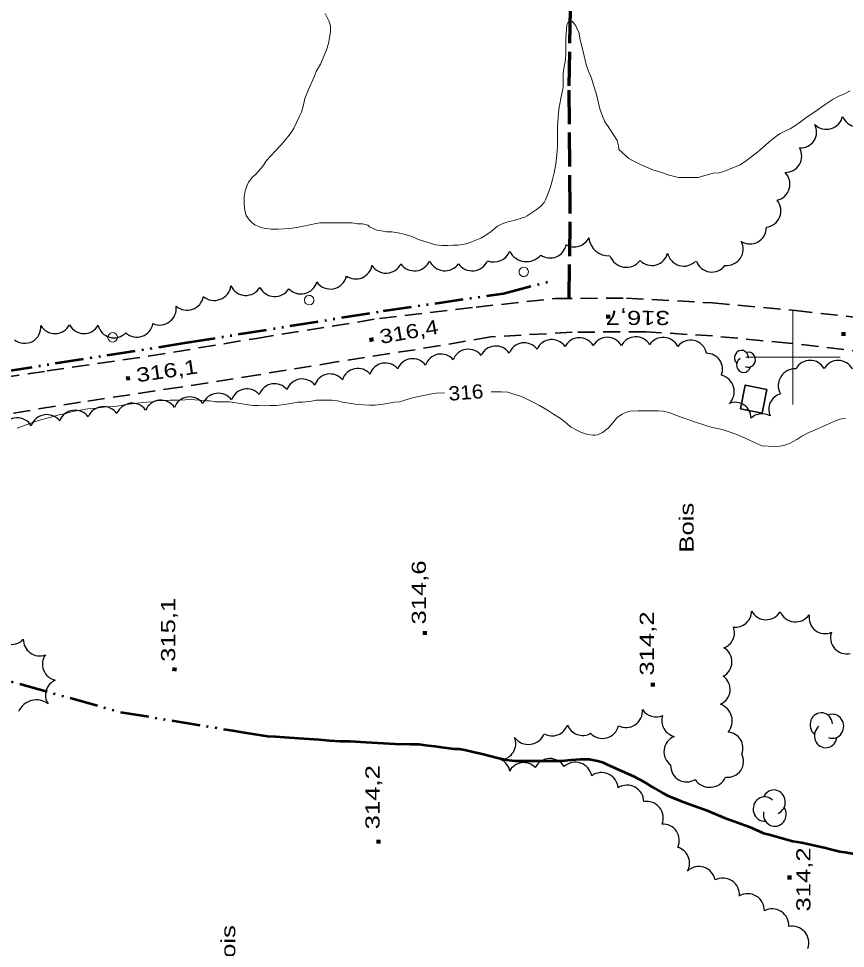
# Model space of a CAD drawing. Extents: x 240591 to 242335, y 5323482 to 5326937.
# Drawn here: x 241636.3 to 241811.1, y 5324675 to 5324871.6 of the extents above; entities that cross this region are included whole.
import ezdxf
from ezdxf.enums import TextEntityAlignment as Align

# ---------------------------------------------------------------- set-up
doc = ezdxf.new("R2010")
doc.units = 0
doc.header["$LTSCALE"] = 1.2
for name, pattern in [('DASH_DOUBLE_DOT', [9.2, 5, -1.2, 0.3, -1.2, 0.3, -1.2]), ('LONG_DASHED', [7.5, 6, -1.5]), ('MEDIUM_DASHED', [4.5, 3, -1.5])]:
    doc.linetypes.add(name, pattern=pattern)
for name, color, linetype, lineweight in [('2', 7, 'Continuous', 13), ('21', 7, 'Continuous', 53), ('22', 7, 'LONG_DASHED', 70), ('3', 7, 'Continuous', 140), ('31', 7, 'Continuous', 70), ('36', 7, 'Continuous', 13), ('4', 7, 'DASH_DOUBLE_DOT', 53), ('44', 7, 'Continuous', 25), ('61', 7, 'Continuous', 13)]:
    doc.layers.add(name, color=color, linetype=linetype, lineweight=lineweight)

msp = doc.modelspace()

# ---------------------------------------------------------------- linework, layer by layer
at = {"layer": '2', "linetype": 'LONG_DASHED'}
for points in [[(241701.1, 5324872.7), (241701.9, 5324871.1), (241702.2, 5324870.1), (241702.2, 5324868.8), (241702, 5324867.6), (241701.8, 5324866.3), (241701.4, 5324865), (241700.9, 5324863.8), (241700.1, 5324862), (241699.2, 5324860.4), (241698.8, 5324859.3), (241697.6, 5324856.6), (241696.8, 5324854.7), (241696.5, 5324853.4), (241696.1, 5324851.8), (241695.6, 5324850.8), (241694.5, 5324848.4), (241693.9, 5324847.5), (241693.2, 5324846.6), (241691.8, 5324844.9), (241690.5, 5324843.6), (241688.7, 5324841.6), (241687.9, 5324840.4), (241686.5, 5324838.8), (241685.7, 5324838), (241684.9, 5324837), (241684.6, 5324836.4), (241684.2, 5324835.2), (241684, 5324833.9), (241684, 5324832.5), (241684.1, 5324831), (241684.4, 5324830), (241685.1, 5324829), (241685.6, 5324828.5), (241686.2, 5324828), (241687.5, 5324827.4), (241688.2, 5324827.3), (241689.7, 5324827.1), (241691.2, 5324827.1), (241693.6, 5324827.2), (241695.1, 5324827.4), (241696.5, 5324827.7), (241699.2, 5324828.3), (241700, 5324828.4), (241701.6, 5324828.4), (241704.4, 5324828.4), (241706.8, 5324828.4), (241707.9, 5324828.2), (241709, 5324828.2), (241710.1, 5324827.9), (241710.5, 5324827.6), (241712, 5324826.9), (241713, 5324826.7), (241714.1, 5324826.5), (241715.2, 5324826.5)], [(241715.2, 5324826.5), (241716.5, 5324826.3), (241717.7, 5324826), (241719.5, 5324825.5), (241720.6, 5324825), (241722.2, 5324824.5), (241724.5, 5324823.8), (241725.8, 5324823.6), (241727, 5324823.6), (241728.1, 5324823.7), (241729.2, 5324823.7), (241730.9, 5324824), (241731.9, 5324824.3), (241734, 5324825.2), (241735.1, 5324825.8), (241736.2, 5324826.6), (241737.5, 5324827.7), (241738.5, 5324828.2), (241739.7, 5324828.6), (241741, 5324828.9), (241743.3, 5324829.6), (241743.8, 5324829.9), (241745.7, 5324831.2), (241746.6, 5324831.9), (241747.4, 5324832.7), (241747.7, 5324833.3), (241748.2, 5324834.5), (241748.7, 5324835.8), (241749.1, 5324837.3), (241749.5, 5324839), (241749.9, 5324840.9), (241750.1, 5324842.8), (241750.2, 5324844.5), (241750.2, 5324846.1), (241750.2, 5324848.7), (241750.4, 5324851.7), (241750.6, 5324852.9), (241751.1, 5324855.4), (241751.4, 5324857), (241751.4, 5324857)], [(241763.2, 5324843.9), (241765.3, 5324842), (241765.9, 5324841.7), (241767.9, 5324840.7), (241770.4, 5324839.6), (241771.6, 5324839.3), (241773.8, 5324838.5), (241775.8, 5324838), (241776.5, 5324838), (241777.7, 5324838), (241780, 5324838), (241780.6, 5324838.2), (241781.9, 5324838.6), (241783.1, 5324838.9), (241784.4, 5324839), (241785.4, 5324839.3), (241786.4, 5324839.7), (241788.7, 5324840.6), (241789.9, 5324841.4), (241791, 5324842.2), (241792.6, 5324843.4), (241793.5, 5324844.2), (241794.9, 5324845.5), (241796.3, 5324846.6), (241797.3, 5324847.3), (241798.4, 5324847.9), (241799.4, 5324848.3), (241800.4, 5324848.9), (241801.6, 5324849.8), (241803, 5324850.8), (241804.8, 5324852), (241806.6, 5324853.3), (241808.5, 5324854.6), (241809.7, 5324855.2), (241810.9, 5324855.7), (241812.1, 5324856.3)], [(241689.5, 5324789.8), (241688.3, 5324789.7), (241687.1, 5324789.8), (241685.8, 5324789.8), (241684.4, 5324790), (241682.7, 5324790.3), (241680.9, 5324790.6), (241679.7, 5324790.6), (241677.9, 5324790.6), (241676.7, 5324790.8), (241675.5, 5324790.8), (241674.4, 5324790.9), (241672.7, 5324791.1), (241671.5, 5324791), (241669.9, 5324790.9), (241668.3, 5324790.9), (241665.6, 5324790.8), (241664.5, 5324790.6), (241662.5, 5324790.4), (241661.4, 5324790.3), (241659.6, 5324790.1), (241659, 5324790), (241657.6, 5324789.7), (241656.5, 5324789.6), (241654.9, 5324789.5), (241654.7, 5324789.5)], [(241726.3, 5324792.5), (241724.6, 5324792.4), (241723.2, 5324792.2), (241720.9, 5324791.7), (241719.6, 5324791.4), (241716.8, 5324790.6), (241715.7, 5324790.5), (241713.4, 5324790.1), (241711.7, 5324789.9), (241710.5, 5324789.9), (241707.9, 5324790), (241706.7, 5324790.2), (241704.8, 5324790.5), (241703.7, 5324790.8), (241702.6, 5324790.9), (241701.5, 5324790.9), (241699.3, 5324790.9), (241698.2, 5324790.7), (241696.4, 5324790.5), (241695.3, 5324790.5), (241694.2, 5324790.3), (241692.5, 5324790), (241690.8, 5324789.8), (241689.7, 5324789.8), (241689.5, 5324789.8)], [(241760.9, 5324785), (241759.7, 5324784.1), (241758.7, 5324783.6), (241758.2, 5324783.5), (241757.7, 5324783.5), (241756.6, 5324783.7), (241755.3, 5324784.1), (241754.3, 5324784.6), (241753, 5324785.3), (241752.1, 5324786.1), (241751.1, 5324786.9), (241749.4, 5324788), (241748.1, 5324788.8), (241746.4, 5324789.8), (241745.2, 5324790.4), (241744.1, 5324791), (241742.4, 5324791.8), (241741, 5324792.2), (241739.7, 5324792.6), (241738.4, 5324792.7), (241737.2, 5324792.7), (241736.2, 5324792.7)], [(241811.1, 5324787.1), (241809.9, 5324786.9), (241808.8, 5324786.5), (241807.7, 5324786), (241805.2, 5324784.9), (241802.9, 5324783.9), (241801.9, 5324783.3), (241800.8, 5324782.6), (241799.3, 5324781.8), (241798.3, 5324781.4), (241797.2, 5324781.2), (241796, 5324781.1), (241793.5, 5324781.3), (241792.9, 5324781.5), (241790.5, 5324782.6), (241788.1, 5324783.7), (241786.3, 5324784.3), (241785, 5324784.7), (241782.7, 5324785.2), (241781.6, 5324785.6), (241779.4, 5324786.3), (241777, 5324787.1), (241775.4, 5324787.7), (241773.8, 5324788.3), (241772.5, 5324788.6), (241771.5, 5324788.7), (241770.3, 5324788.7), (241767.3, 5324788.7), (241765.6, 5324788.6), (241764.8, 5324788.4), (241763.9, 5324788), (241762.9, 5324787.3), (241762.2, 5324786.5), (241761.6, 5324785.7), (241760.9, 5324785)]]:
    msp.add_lwpolyline(points, dxfattribs=at)
at = {"layer": '2'}
for points in [[(241751.4, 5324857), (241751.4, 5324860), (241751.6, 5324861.5), (241751.9, 5324862.9), (241752, 5324864.3), (241752, 5324867.4), (241752.2, 5324870.3), (241752.4, 5324870.7), (241752.8, 5324871.1), (241753.3, 5324871), (241753.7, 5324870.6), (241754.1, 5324870.1), (241754.4, 5324869.4), (241754.7, 5324868.7), (241755, 5324867.1), (241755.6, 5324864.9), (241756.3, 5324861.9), (241756.7, 5324860.6), (241757.4, 5324859), (241758, 5324857.1), (241758.4, 5324855.8), (241759.2, 5324852.5), (241759.7, 5324851), (241760.2, 5324849.8), (241760.9, 5324848.8), (241762.2, 5324846.8), (241762.8, 5324845.8), (241763.1, 5324844.7), (241763.2, 5324844.1), (241763.2, 5324843.9)], [(241654.7, 5324789.5), (241652.2, 5324789.2), (241650.9, 5324789.1), (241649.3, 5324788.8), (241647.7, 5324788.5), (241646.3, 5324788.1), (241644.9, 5324787.8), (241643.1, 5324787.3), (241640.5, 5324786.6), (241638.7, 5324786), (241636, 5324785)]]:
    msp.add_lwpolyline(points, dxfattribs=at)
at = {"layer": '21', "linetype": 'MEDIUM_DASHED', "lineweight": 35}
for points in [[(241622.2, 5324794.1), (241642.3, 5324797.1), (241663.7, 5324800.2), (241686.6, 5324804), (241712.6, 5324808.2), (241733, 5324810.6), (241749.7, 5324812.4), (241764.8, 5324812.5), (241783, 5324811.5), (241800.5, 5324809.9), (241823, 5324807.3)], [(241816.1, 5324801), (241799.1, 5324803), (241783, 5324804.5), (241768.9, 5324805.4), (241753.3, 5324805.3), (241736.1, 5324804.3), (241720.1, 5324801.6), (241703.5, 5324799), (241687, 5324796.3), (241670.5, 5324793.7), (241649.4, 5324790.5), (241629, 5324787.2)]]:
    msp.add_lwpolyline(points, dxfattribs=at)
at = {"layer": '22'}
msp.add_lwpolyline([(241752.7, 5324812.4), (241752.9, 5324831.3), (241752.7, 5324857.4), (241753.2, 5324885.4), (241753.7, 5324911.7), (241752.1, 5324933), (241751.9, 5324949), (241752.1, 5324957.6)], dxfattribs=at)
at = {"layer": '3'}
for p, q in [((241760.9, 5324808.2), (241760.9, 5324809)), ((241810.7, 5324804.5), (241810.7, 5324805.3)), ((241710.5, 5324803.6), (241711.3, 5324803.8)), ((241659, 5324795.5), (241659.8, 5324795.6)), ((241722.2, 5324741.3), (241722.2, 5324742.1)), ((241669.2, 5324733.6), (241669.3, 5324734.4)), ((241770.4, 5324730.4), (241770.4, 5324731.2)), ((241712.4, 5324697.2), (241712.4, 5324698)), ((241799.3, 5324689.6), (241799.3, 5324690.4))]:
    msp.add_line(p, q, dxfattribs=at)
at = {"layer": '31', "lineweight": 35}
msp.add_lwpolyline([(241794.5, 5324793.2), (241793.5, 5324788.2), (241788.9, 5324789.1), (241789.9, 5324794.1)], close=True, dxfattribs=at)
at = {"layer": '36'}
for centre in [(241743.09, 5324818.043), (241697.72, 5324812.073), (241656.18, 5324804.203)]:
    msp.add_ellipse(centre, major_axis=(-0.463, 0.886), ratio=0.999959, dxfattribs=at)
at = {"layer": '4'}
for points in [[(241541.1, 5324783.5), (241572.2, 5324788.1), (241601.4, 5324792.3), (241633.2, 5324797), (241671.9, 5324803.1), (241713.4, 5324809.8), (241738.8, 5324813.5), (241748.8, 5324816.1)], [(241566.3, 5324756), (241593.7, 5324746.2), (241625.9, 5324733.9), (241657.8, 5324725), (241682, 5324721)], [(241682, 5324721), (241683.1, 5324720.8), (241684.4, 5324720.6), (241686.2, 5324720.3), (241688.9, 5324719.9), (241690.6, 5324719.8), (241693.5, 5324719.6), (241696.6, 5324719.4), (241699.8, 5324719.2), (241702, 5324719), (241704.3, 5324718.8), (241706.4, 5324718.8), (241709.7, 5324718.6), (241712.2, 5324718.5), (241715.9, 5324718.3), (241719.1, 5324718.2), (241720.9, 5324718.2), (241722.3, 5324718), (241724.2, 5324717.8), (241725.7, 5324717.6), (241728.3, 5324717.2), (241729.4, 5324717.2), (241730.6, 5324717), (241732.4, 5324716.6), (241734.6, 5324716.1), (241737.5, 5324715.3), (241739.4, 5324714.9), (241741.3, 5324714.7), (241742.5, 5324714.7), (241745.6, 5324714.7), (241748.4, 5324714.7), (241751, 5324714.7), (241753.1, 5324714.9), (241755, 5324715), (241756.9, 5324715), (241758.7, 5324714.7), (241759.7, 5324714.4), (241760.6, 5324714), (241763.9, 5324712.5), (241766.3, 5324711.4), (241768.4, 5324710.3), (241770.3, 5324709.1), (241772.4, 5324707.9), (241773.6, 5324707.3), (241776.2, 5324706.2), (241778.9, 5324705.2), (241781.5, 5324704.3), (241783.7, 5324703.4), (241785.5, 5324702.6), (241787.5, 5324701.9), (241789.8, 5324701.1), (241790.8, 5324700.7), (241793.8, 5324699.4), (241795, 5324699.1), (241797.7, 5324698.3), (241800, 5324697.7), (241801.8, 5324697.4), (241804.7, 5324696.8), (241806.9, 5324696.3), (241807.9, 5324696), (241809.9, 5324695.5), (241811, 5324695.4), (241813, 5324695)]]:
    msp.add_lwpolyline(points, dxfattribs=at)
at = {"layer": '44'}
for centre, radius, start, end in [((241807.08, 5324851.711), 3.508, 225.01716, 347.12999), ((241761.002, 5324825.614), 4.165, 184.62769, 274.09726), ((241719.96, 5324821.771), 3.502, 215.2478, 337.30865), ((241690.438, 5324816.34), 3.513, 206.72351, 328.41908), ((241643.992, 5324808.45), 3.461, 210.18882, 332.08377), ((241743.181, 5324799.643), 3.409, 37.10127, 158.91414), ((241749.021, 5324800.324), 3.411, 34.58011, 156.20936), ((241754.863, 5324800.721), 3.401, 30.94418, 153.09855), ((241760.755, 5324800.816), 3.404, 29.0688, 150.93119), ((241766.765, 5324800.909), 3.413, 30.67686, 152.77712), ((241772.559, 5324800.805), 3.403, 25.128, 147.16703), ((241731.386, 5324798.279), 3.411, 37.8218, 159.55354), ((241737.179, 5324798.973), 3.4, 33.92309, 155.73233), ((241719.604, 5324796.295), 3.404, 36.49969, 158.37143), ((241725.583, 5324797.276), 3.407, 40.08455, 162.15836), ((241781.733, 5324797.466), 3.374, 337.96294, 90.86743), ((241803.636, 5324795.936), 3.404, 29.45342, 151.31693), ((241708.011, 5324794.235), 3.406, 40.79091, 162.65931), ((241713.816, 5324795.389), 3.399, 39.47634, 161.63284), ((241800.472, 5324793.985), 3.589, 87.15983, 208.90688), ((241696.246, 5324792.014), 3.402, 38.46268, 160.49362), ((241702.147, 5324793.061), 3.409, 39.94736, 161.72922), ((241684.567, 5324789.918), 3.404, 39.8636, 162.00188), ((241690.401, 5324790.999), 3.404, 39.18009, 161.13693), ((241678.512, 5324788.9), 3.497, 36.29452, 158.00206), ((241654.247, 5324786.078), 3.495, 35.55574, 157.41463), ((241635.99, 5324783.709), 3.484, 31.50619, 153.5709), ((241642.255, 5324784.379), 3.49, 38.6706, 160.74757), ((241648.238, 5324785.317), 3.487, 37.08649, 159.12058), ((241783.65, 5324735.622), 3.442, 297.51951, 59.23999), ((241795.604, 5324679.857), 3.534, 356.15465, 117.90654)]:
    msp.add_arc(centre, radius, start, end, dxfattribs=at)
for centre, major_axis, ratio, start_param, end_param in [((241813.711, 5324852.148), (-1.013, -3.282), 0.999828, 5.374118, 7.4961313), ((241801.608, 5324847.634), (2.854, -1.831), 0.999977, 5.2186714, 7.3435394), ((241798.415, 5324842.527), (0.02, 3.438), 0.999995, 3.1198481, 5.2430066), ((241795.836, 5324836.609), (-0.877, 3.399), 0.999995, 3.1172426, 5.2446549), ((241793.963, 5324830.95), (2.398, -2.527), 0.999897, 5.641251, 7.7935005), ((241790.908, 5324827.43), (2.278, -2.638), 0.989019, 5.0088673, 7.1643455), ((241753.773, 5324826.828), (3.26, 1.213), 0.99963, 3.8417718, 5.4603686), ((241748.643, 5324824.482), (2.776, -2.115), 0.998329, 4.7614094, 6.7408736), ((241785.995, 5324822.887), (1.956, 2.881), 0.999941, 3.632968, 5.7918099), ((241736.759, 5324823.776), (2.3, -2.807), 0.999876, 5.2215487, 6.782318), ((241743.666, 5324824.226), (-0.85, -3.911), 0.993573, 5.3960128, 7.3541948), ((241764.771, 5324822.73), (-1.429, -3.409), 0.999938, 5.4601501, 7.5860377), ((241770.155, 5324822.85), (0.558, -3.402), 0.999598, 5.3196676, 7.4485022), ((241776.906, 5324822.758), (1.061, -3.325), 0.998486, 4.6169473, 6.764801), ((241707.561, 5324820.033), (3.416, 0.682), 0.999626, 3.9107276, 5.9091229), ((241713.953, 5324821.288), (-0.646, -3.443), 0.999931, 5.4603699, 7.5850537), ((241726.422, 5324821.807), (-0.352, -3.508), 0.996953, 5.2163489, 7.3376347), ((241732.185, 5324821.792), (1.412, 3.237), 0.999984, 2.5919858, 4.7184884), ((241782.837, 5324821.489), (0.959, -3.34), 0.997803, 4.7814646, 6.9385216), ((241702.186, 5324817.897), (3.24, 1.275), 0.999507, 3.3704766, 5.7020193), ((241677.645, 5324815.586), (1.274, -3.336), 0.999979, 5.2202804, 7.3471022), ((241684.325, 5324816.55), (3.468, -0.181), 0.999467, 3.6313604, 5.7934175), ((241695.979, 5324816.853), (0.809, -3.373), 0.999995, 5.2223049, 7.3463386), ((241671.899, 5324813.445), (1.16, -3.305), 0.999738, 5.2219423, 7.3458294), ((241666.103, 5324810.326), (1.751, -3.045), 0.999772, 5.3473536, 7.4736099), ((241650.102, 5324808.483), (-0.039, -3.473), 0.999217, 5.2196339, 7.3428097), ((241661.27, 5324807.726), (1.131, -3.286), 0.999913, 5.220317, 7.3442507), ((241637.564, 5324806.395), (2.876, 1.91), 0.997799, 3.4558394, 5.7876419), ((241656.481, 5324807.58), (-1.004, -3.334), 0.996193, 5.2448565, 7.3685498), ((241778.373, 5324800.265), (-3.346, 0.459), 0.999984, 3.4498676, 5.7915226), ((241789.138, 5324799.873), (0, 1.586), 0.939649, 4.6867647, 8.6566397), ((241790.585, 5324799.496), (0, 1.586), 0.939649, 2.6738362, 6.5604115), ((241789.558, 5324798.36), (0, 1.586), 0.939649, 0.5301967, 4.4692057), ((241809.556, 5324795.931), (0.048, 3.399), 0.999994, 5.2196997, 7.3516307), ((241784.044, 5324792.757), (3.406, 0.963), 0.999477, 5.2196123, 7.345825), ((241672.477, 5324788.112), (-0.357, 3.482), 0.997282, 5.2531144, 7.3753896), ((241798.269, 5324788.997), (-2.344, -2.443), 0.999953, 4.1872458, 5.900568), ((241660.322, 5324786.795), (-0.408, 3.466), 0.999995, 5.2215106, 7.3504114), ((241666.345, 5324787.434), (-0.33, 3.476), 0.999866, 5.2159199, 7.3447677), ((241787.769, 5324787.11), (-2.561, 2.193), 0.999984, 3.8467926, 5.7935057), ((241793.493, 5324784.667), (-1.863, -2.831), 0.999931, 3.2017755, 4.4936067), ((241787.839, 5324746.355), (3.206, 1.193), 0.999334, 4.2264012, 5.922359), ((241794.306, 5324747.94), (3.001, 1.682), 0.999995, 3.1141631, 5.2454527), ((241800.538, 5324747.606), (-0.37, -3.526), 0.99987, 5.2216701, 7.3468293), ((241806.801, 5324744.983), (2.683, -2.11), 0.999441, 3.6353797, 5.7893983), ((241784.229, 5324741.775), (0.471, 3.373), 0.999984, 3.6344007, 5.2105207), ((241634.746, 5324742.737), (3.36, -0.864), 0.999031, 3.6374404, 5.7873375), ((241640.752, 5324740.325), (3.025, -1.685), 0.999624, 3.6343165, 5.5767396), ((241811.337, 5324740.68), (3.366, 0.487), 0.998771, 2.6335518, 4.7952318), ((241644.791, 5324735.101), (-2.303, -2.593), 0.99945, 4.8285176, 6.7853354), ((241783.304, 5324729.761), (-1.442, 3.091), 0.999994, 3.1203608, 5.2431965), ((241645.387, 5324728.585), (-3.407, 0.332), 0.998739, 5.2201471, 6.9540853), ((241640.047, 5324723.451), (0.95, 3.996), 0.999973, 5.8718205, 7.6716302), ((241783.4, 5324723.113), (3.74, 0.32), 0.999383, 5.5186448, 7.4208217), ((241764.696, 5324725.201), (1.98, 2.872), 0.999838, 3.2691856, 5.4134361), ((241771.09, 5324727.44), (3.474, 0.279), 0.999985, 3.6380684, 5.0541479), ((241775.711, 5324723.218), (-2.696, -2.192), 0.993545, 5.2821403, 6.9619571), ((241805.987, 5324722.292), (-0.001, 2.533), 0.939648, 4.8044716, 8.7743467), ((241808.349, 5324721.984), (-0.001, 2.533), 0.939648, 2.7915432, 6.6781185), ((241744.076, 5324721.748), (-0.234, -3.596), 0.999894, 5.4055358, 7.5297253), ((241749.069, 5324723.431), (3.333, 0.978), 0.999746, 3.9290067, 5.6495075), ((241755.535, 5324723.534), (-0.553, -3.437), 0.995563, 5.2472688, 6.954471), ((241759.729, 5324722.891), (1.001, -3.332), 0.992869, 5.1808757, 7.3346358), ((241786.012, 5324717.383), (3.151, 1.294), 0.993489, 5.5216134, 7.3766707), ((241806.919, 5324719.976), (-0.001, 2.533), 0.939648, 0.6479036, 4.5869127), ((241737.933, 5324718.352), (3.46, -0.283), 0.999024, 4.8898389, 6.7423973), ((241776.194, 5324716.622), (-2.14, -2.745), 0.998903, 4.1854875, 6.3392356), ((241736.716, 5324711.832), (-1.465, 3.159), 0.999264, 4.462727, 5.3888569), ((241748.625, 5324711.667), (1.035, 3.338), 0.999963, 5.5486192, 7.6715285), ((241754, 5324710.859), (-3.434, -0.73), 0.999995, 3.1185643, 5.2436624), ((241786.157, 5324714.6), (-1.556, 3.027), 0.999484, 2.5525164, 4.7140313), ((241743.089, 5324710.82), (-2.864, 1.965), 0.999965, 4.5344337, 6.3748367), ((241777.544, 5324713.625), (2.553, -2.261), 0.999428, 3.8329162, 5.9882278), ((241759.542, 5324708.691), (1.855, 2.981), 0.999771, 5.3539684, 7.4783667), ((241782.41, 5324712.772), (0.293, -3.692), 0.999191, 5.2205146, 7.3424292), ((241764.924, 5324706.009), (1.687, 3.101), 0.998652, 5.221799, 7.3454767), ((241795.979, 5324705.948), (-0.001, 2.562), 0.939648, 3.517666, 7.4042413), ((241793.998, 5324704.492), (-0.001, 2.562), 0.939648, 5.5305945, 9.5004695), ((241769.075, 5324702.606), (2.703, 2.227), 0.999231, 5.2176183, 7.3446438), ((241796.165, 5324703.407), (-0.001, 2.562), 0.939648, 1.3740265, 5.3130355), ((241772.491, 5324697.844), (0.759, 3.396), 0.998517, 4.4995111, 6.5496804), ((241774.667, 5324693.053), (-1.885, 2.923), 0.999269, 3.6348291, 5.4309332), ((241780.121, 5324688.863), (-0.45, 3.451), 0.9989, 4.7641872, 6.9198922), ((241785.171, 5324686.361), (2.304, 2.673), 0.999774, 5.3493998, 7.4750602), ((241790.456, 5324683.084), (1.784, 3.006), 0.999952, 5.218258, 7.3486931), ((241799.859, 5324676.208), (3.098, 1.607), 0.99993, 5.4573068, 7.5859824)]:
    msp.add_ellipse(centre, major_axis=major_axis, ratio=ratio, start_param=start_param, end_param=end_param, dxfattribs=at)
at = {"layer": '61'}
for points in [[(241800, 5324810), (241800, 5324800), (241800, 5324790)], [(241790, 5324800), (241800, 5324800), (241810, 5324800)]]:
    msp.add_lwpolyline(points, dxfattribs=at)

# ---------------------------------------------------------------- texts
at = {"layer": '2', "width": 1.1}
msp.add_text('316', height=3, rotation=4.353, dxfattribs=at).set_placement((241727.3, 5324790.8))
at = {"layer": '3', "width": 1.35}
msp.add_text('316,7', height=3, rotation=179.83, dxfattribs=at).set_placement((241760.409, 5324809.842), align=Align.RIGHT)
at = {"layer": '3'}
for s, rotation, width, p in [('316,4', 10.2, 1.25, (241712.9, 5324802.8)), ('316,1', 8.391, 1.3, (241661.4, 5324794.7)), ('314,6', 90, 1.35, (241722.4, 5324743.5)), ('315,1', 90, 1.35, (241669.4, 5324735.6)), ('314,2', 90, 1.35, (241770.6, 5324732.7)), ('314,2', 90, 1.35, (241712.6, 5324700.2))]:
    msp.add_text(s, height=3, rotation=rotation, dxfattribs=dict(at, width=width)).set_placement(p)
at = {"layer": '3', "width": 1.35}
msp.add_text('314,2', height=3, rotation=90, dxfattribs=at).set_placement((241803.7, 5324689.6), align=Align.CENTER)
at = {"layer": '44', "width": 1.35}
for p in [(241779, 5324758.7), (241682.1, 5324669.4)]:
    msp.add_text('Bois', height=3, rotation=90, dxfattribs=at).set_placement(p)

doc.saveas('drawing.dxf')
